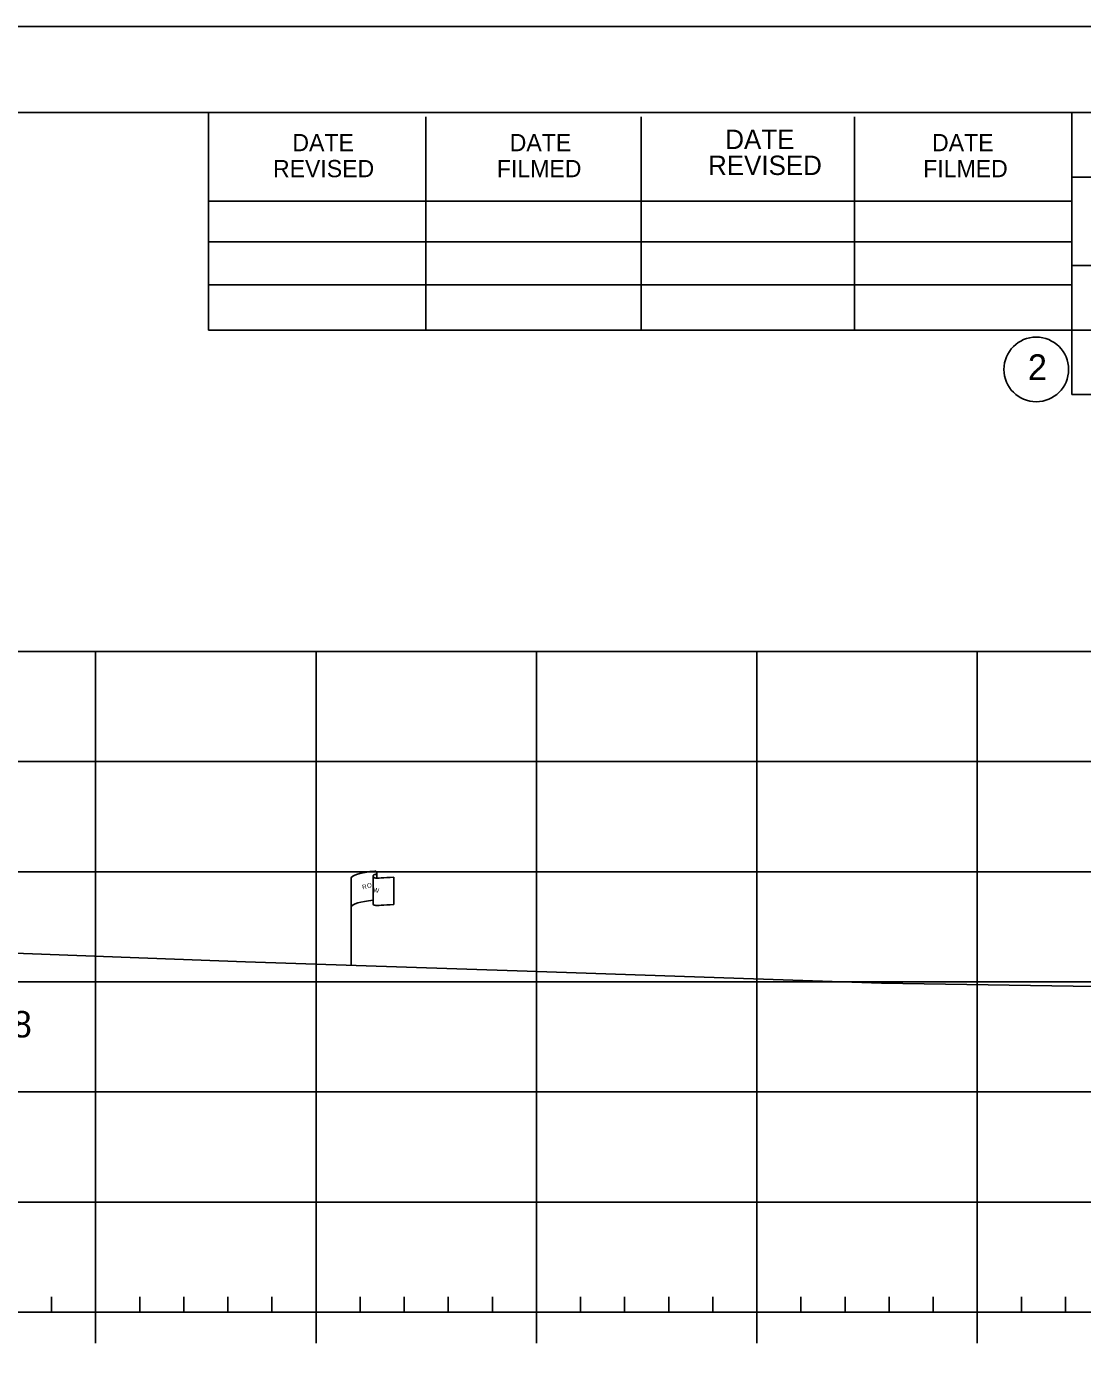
# Model space of a CAD drawing. Extents: x 1365647 to 1367999, y 387113 to 400173.
# Drawn here: x 1365961.8 to 1366009.7, y 388165.6 to 388226.1 of the extents above; entities that cross this region are included whole.
import ezdxf

# ---------------------------------------------------------------- set-up
doc = ezdxf.new("R2010")
doc.units = 0
for name, color, linetype in [('E_Existing ROW', 7, 'Continuous'), ('R_Axis', 7, 'Continuous'), ('R_Border', 7, 'Continuous'), ('R_Border Notes', 7, 'Continuous'), ('R_Exist Surface', 7, 'Continuous'), ('R_Grid', 7, 'Continuous'), ('R_No Plot', 7, 'Continuous')]:
    doc.layers.add(name, color=color, linetype=linetype)

msp = doc.modelspace()

# ---------------------------------------------------------------- linework, layer by layer
at = {"layer": 'E_Existing ROW'}
for p, q in [((1365976.48, 388183.479), (1365976.48, 388187.43)), ((1365977.476, 388187.524), (1365977.476, 388187.511)), ((1365977.476, 388187.511), (1365977.476, 388186.284)), ((1365977.643, 388187.681), (1365977.643, 388187.44)), ((1365978.411, 388187.487), (1365978.411, 388186.247))]:
    msp.add_line(p, q, dxfattribs=at)
for centre, radius, start, end in [((1365977.554, 388187.525), 0.078, 88.6458, 274.28284), ((1365977.565, 388187.681), 0.0783, 263.07118, 93.95638), ((1365977.554, 388186.284), 0.0783, 180, 273.95638)]:
    msp.add_arc(centre, radius, start, end, dxfattribs=at)
for centre, major_axis, ratio, start_param, end_param in [((1365978.062, 388187.473), (-1.582, -0.043), 0.19887, 5.030368, 6.283185), ((1365978.77, 388187.589), (-1.227, -0.134), 0.052933, 0.159456, 1.268315), ((1365978.057, 388186.155), (-1.582, -0.043), 0.19887, 5.083035, 6.194897), ((1365978.77, 388186.349), (-1.227, -0.134), 0.052933, 0.159456, 1.268315)]:
    msp.add_ellipse(centre, major_axis=major_axis, ratio=ratio, start_param=start_param, end_param=end_param, dxfattribs=at)
at = {"layer": 'R_Axis'}
for p, q in [((1365962.888, 388167.731), (1365962.888, 388168.431)), ((1365966.888, 388167.731), (1365966.888, 388168.431)), ((1365968.888, 388167.731), (1365968.888, 388168.431)), ((1365970.888, 388167.731), (1365970.888, 388168.431)), ((1365972.888, 388167.731), (1365972.888, 388168.431)), ((1365976.888, 388167.731), (1365976.888, 388168.431)), ((1365978.888, 388167.731), (1365978.888, 388168.431)), ((1365980.888, 388167.731), (1365980.888, 388168.431)), ((1365982.888, 388167.731), (1365982.888, 388168.431)), ((1365986.888, 388167.731), (1365986.888, 388168.431)), ((1365988.888, 388167.731), (1365988.888, 388168.431)), ((1365990.888, 388167.731), (1365990.888, 388168.431)), ((1365992.888, 388167.731), (1365992.888, 388168.431)), ((1365996.888, 388167.731), (1365996.888, 388168.431)), ((1365998.888, 388167.731), (1365998.888, 388168.431)), ((1366000.888, 388167.731), (1366000.888, 388168.431)), ((1366002.888, 388167.731), (1366002.888, 388168.431)), ((1366006.888, 388167.731), (1366006.888, 388168.431)), ((1366008.888, 388167.731), (1366008.888, 388168.431)), ((1365749.888, 388167.731), (1366039.888, 388167.731)), ((1365964.888, 388166.331), (1365964.888, 388167.731)), ((1365974.888, 388166.331), (1365974.888, 388167.731)), ((1365984.888, 388166.331), (1365984.888, 388167.731)), ((1365994.888, 388166.331), (1365994.888, 388167.731)), ((1366004.888, 388166.331), (1366004.888, 388167.731))]:
    msp.add_line(p, q, dxfattribs=at)
at = {"layer": 'R_Border'}
for p, q in [((1365736.095, 388222.191), (1366052.275, 388222.191)), ((1365970.015, 388212.311), (1365970.015, 388222.191)), ((1365979.875, 388212.311), (1365979.875, 388221.991)), ((1365989.635, 388212.311), (1365989.635, 388221.991)), ((1365999.315, 388212.311), (1365999.315, 388221.991)), ((1366009.175, 388222.191), (1366009.175, 388209.391)), ((1366052.275, 388219.251), (1366009.175, 388219.251)), ((1365970.015, 388218.171), (1366009.175, 388218.171)), ((1365970.015, 388216.311), (1366009.175, 388216.311)), ((1366052.275, 388215.251), (1366009.175, 388215.251)), ((1365970.015, 388212.311), (1365970.015, 388214.371)), ((1365970.015, 388214.371), (1366009.175, 388214.371)), ((1366052.275, 388212.311), (1365970.015, 388212.311)), ((1366009.175, 388209.391), (1366052.275, 388209.391))]:
    msp.add_line(p, q, dxfattribs=at)
msp.add_circle((1366007.562, 388210.526), 1.467, dxfattribs=at)
at = {"layer": 'R_Exist Surface'}
msp.add_lwpolyline([(1365960.814, 388184.054), (1365971.688, 388183.636), (1365984.007, 388183.233), (1366000.536, 388182.674), (1366011.168, 388182.511), (1366019.406, 388182.405), (1366038.063, 388182.179), (1366039.888, 388182.155)], dxfattribs=at)
at = {"layer": 'R_Grid'}
for p, q in [((1365749.888, 388197.731), (1366039.888, 388197.731)), ((1365964.888, 388167.731), (1365964.888, 388197.731)), ((1365974.888, 388167.731), (1365974.888, 388197.731)), ((1365984.888, 388167.731), (1365984.888, 388197.731)), ((1365994.888, 388167.731), (1365994.888, 388197.731)), ((1366004.888, 388167.731), (1366004.888, 388197.731)), ((1365749.888, 388192.731), (1366039.888, 388192.731)), ((1365749.888, 388187.731), (1366039.888, 388187.731)), ((1365749.888, 388182.731), (1366039.888, 388182.731)), ((1365749.888, 388177.731), (1366039.888, 388177.731)), ((1365749.888, 388172.731), (1366039.888, 388172.731)), ((1365749.888, 388167.731), (1366039.888, 388167.731))]:
    msp.add_line(p, q, dxfattribs=at)
at = {"layer": 'R_No Plot'}
msp.add_line((1365723.694, 388226.085), (1366057.027, 388226.085), dxfattribs=at)
msp.add_lwpolyline([(1365723.687, 388226.085), (1366057.027, 388226.085), (1366057.027, 388012.748), (1365723.687, 388012.748)], close=True, dxfattribs=at)

# ---------------------------------------------------------------- texts
at = {"layer": 'E_Existing ROW'}
for s, height, rotation, p in [('DWB 11-9-07', 0.001, 90, (1365977.643, 388187.44)), ('R ', 0.2, 9.98841, (1365977, 388186.931)), (' O', 0.2, 9.98841, (1365977.145, 388186.976)), ('W', 0.2, 351.17882, (1365977.475, 388186.807)), ('DWB 11-9-07', 0.001, 5.07169, (1365978.401, 388186.246)), ('DWB 11-9-07', 0.001, 90, (1365976.48, 388183.479))]:
    msp.add_text(s, height=height, rotation=rotation, dxfattribs=at).set_placement(p)
at = {"layer": 'R_Border'}
for s, height, p in [('DATE', 0.7819, (1365973.815, 388220.431)), ('DATE', 0.7819, (1365983.675, 388220.431)), ('DATE', 0.8792, (1365993.455, 388220.531)), ('DATE', 0.7819, (1366002.835, 388220.431)), ('REVISED', 0.7819, (1365972.935, 388219.251)), ('FILMED', 0.7819, (1365983.095, 388219.251)), ('REVISED', 0.8792, (1365992.675, 388219.351)), ('FILMED', 0.7819, (1366002.435, 388219.251)), ('2', 1.172, (1366007.179, 388210.04))]:
    msp.add_text(s, height=height, rotation=360, dxfattribs=at).set_placement(p)
at = {"layer": 'R_Border Notes'}
msp.add_text('ELEV.=260.08', height=1.2, dxfattribs=at).set_placement((1365951.6, 388180.207))

doc.saveas('drawing.dxf')
